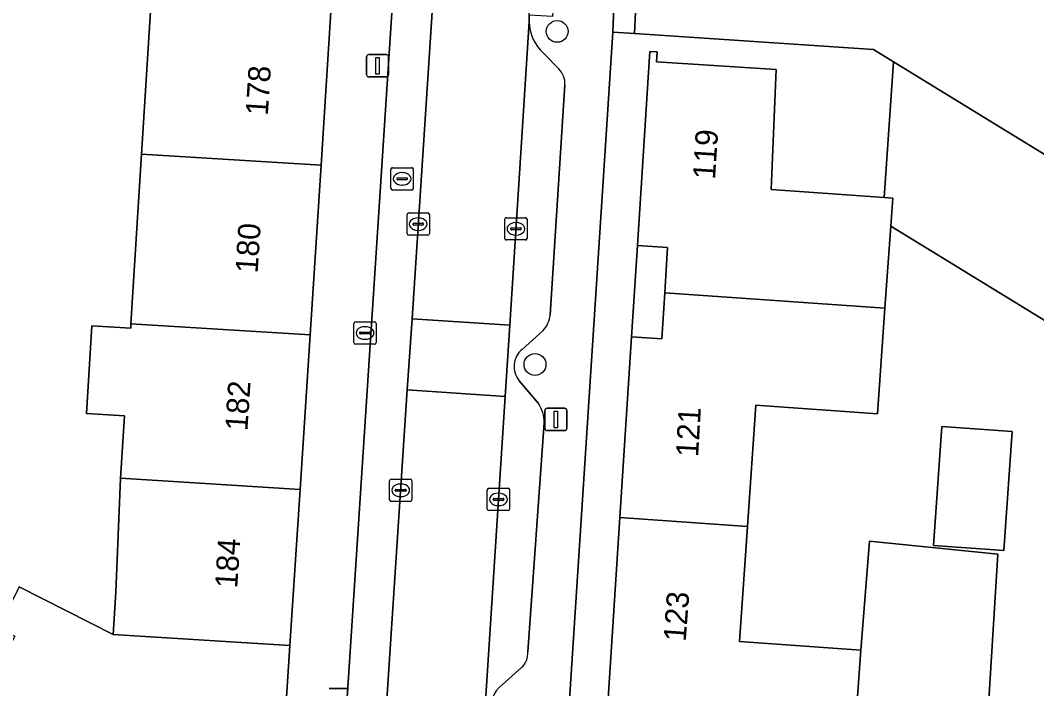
# Model space of a CAD drawing. Extents: x 160102 to 160934, y 382045 to 382923.
# Drawn here: x 160536.3 to 160581.82, y 382442.11 to 382472.04 of the extents above; entities that cross this region are included whole.
import ezdxf

# ---------------------------------------------------------------- set-up
doc = ezdxf.new("R2010")
doc.units = 0
for name, color, linetype in [('IMGEO_Boom', 7, 'Continuous'), ('IMGEO_Brandkraan', 7, 'Continuous'), ('IMGEO_Erf', 7, 'Continuous'), ('IMGEO_Kolk', 7, 'Continuous'), ('IMGEO_Lichtmast', 7, 'Continuous'), ('IMGEO_Pand', 7, 'Continuous'), ('IMGEO_Pand_nummerreeks', 7, 'Continuous'), ('IMGEO_Parkeervlak_open', 7, 'Continuous'), ('IMGEO_Rijbaan_lokaal_open', 7, 'Continuous'), ('IMGEO_Rioolput', 7, 'Continuous'), ('IMGEO_Voetpad_open', 7, 'Continuous')]:
    doc.layers.add(name, color=color, linetype=linetype)

msp = doc.modelspace()

# ---------------------------------------------------------------- linework, layer by layer
at = {"layer": 'IMGEO_Boom'}
for centre in [(160560.34, 382471.542), (160559.349, 382456.627)]:
    msp.add_circle(centre, 0.489, dxfattribs=at)
at = {"layer": 'IMGEO_Brandkraan'}
for p, q in [((160551.236, 382457.609), (160551.236, 382458.461)), ((160551.311, 382458.535), (160552.163, 382458.535)), ((160552.237, 382458.461), (160552.237, 382457.609)), ((160551.495, 382458.029), (160551.495, 382458.041)), ((160551.933, 382457.992), (160551.535, 382457.992)), ((160551.538, 382458.078), (160551.936, 382458.078)), ((160551.724, 382458.315), (160551.749, 382458.315)), ((160551.979, 382458.041), (160551.979, 382458.029)), ((160552.163, 382457.535), (160551.311, 382457.535)), ((160551.747, 382457.755), (160551.722, 382457.755))]:
    msp.add_line(p, q, dxfattribs=at)
for points in [[(160551.236, 382457.609), (160551.236, 382458.461)], [(160551.311, 382458.535), (160552.163, 382458.535)], [(160552.237, 382458.461), (160552.237, 382457.609)], [(160552.163, 382457.535), (160551.311, 382457.535)]]:
    msp.add_lwpolyline(points, dxfattribs=at)
for centre, radius, start, end in [((160551.313, 382458.459), 0.0765, 91.552, 178.448), ((160551.313, 382458.459), 0.0765, 91.552, 178.448), ((160552.161, 382458.459), 0.0765, 1.552, 88.448), ((160552.161, 382458.459), 0.0765, 1.552, 88.448), ((160551.535, 382458.038), 0.0403, 85.8775, 175.7526), ((160551.532, 382458.028), 0.0366, 178.938, 274.7102), ((160551.936, 382458.035), 0.043, 264.8664, 352.4533), ((160551.94, 382458.04), 0.0386, 1.7309, 96.639), ((160551.313, 382457.611), 0.0765, 181.552, 268.448), ((160551.313, 382457.611), 0.0765, 181.552, 268.448), ((160552.161, 382457.611), 0.0765, 271.552, 358.448), ((160552.161, 382457.611), 0.0765, 271.552, 358.448)]:
    msp.add_arc(centre, radius, start, end, dxfattribs=at)
for centre, major_axis, ratio, start_param, end_param in [((160551.723, 382458.035), (-0.387, 0.002), 0.722429, 4.712389, 7.853982), ((160551.748, 382458.035), (-0.39, 0.002), 0.717154, 1.570796, 4.712389)]:
    msp.add_ellipse(centre, major_axis=major_axis, ratio=ratio, start_param=start_param, end_param=end_param, dxfattribs=at)
at = {"layer": 'IMGEO_Erf'}
for points in [[(160536.252, 382446.67), (160540.453, 382444.536), (160540.571, 382446.429), (160540.791, 382451.531), (160540.964, 382454.325), (160539.262, 382454.431), (160539.507, 382458.36), (160541.242, 382458.252), (160541.254, 382458.447), (160541.727, 382466.049), (160542.185, 382473.398)], [(160562.623, 382441.664), (160563.149, 382449.777), (160563.674, 382457.867), (160563.934, 382461.949), (160564.495, 382470.645), (160564.825, 382470.624), (160564.797, 382470.185), (160570.156, 382469.84), (160569.93, 382464.454), (160574.978, 382464.098), (160575.406, 382470.174), (160574.502, 382470.728), (160563.803, 382471.454), (160562.832, 382471.504), (160558.716, 382408.042)], [(160609.795, 382441.666), (160575.28, 382462.823), (160575.021, 382459.145), (160574.688, 382454.416), (160569.245, 382454.799), (160568.863, 382449.374), (160568.5, 382444.219), (160573.941, 382443.836), (160574.329, 382448.711), (160580.077, 382448.126), (160577.211, 382401.721)]]:
    msp.add_lwpolyline(points, dxfattribs=at)
for points in [[(160563.934, 382461.949), (160563.674, 382457.867), (160565.022, 382457.78), (160565.157, 382459.841), (160565.289, 382461.863)], [(160577.198, 382448.514), (160577.573, 382453.846), (160580.723, 382453.624), (160580.348, 382448.292)]]:
    msp.add_lwpolyline(points, close=True, dxfattribs=at)
at = {"layer": 'IMGEO_Kolk'}
for p, q in [((160553.693, 382463.41), (160554.545, 382463.41)), ((160553.618, 382462.484), (160553.618, 382463.336)), ((160553.877, 382462.904), (160553.877, 382462.916)), ((160553.92, 382462.953), (160554.318, 382462.953)), ((160554.106, 382463.19), (160554.131, 382463.19)), ((160554.361, 382462.916), (160554.361, 382462.904)), ((160554.619, 382463.336), (160554.619, 382462.484)), ((160557.995, 382462.274), (160557.995, 382463.126)), ((160558.07, 382463.2), (160558.922, 382463.2)), ((160558.483, 382462.98), (160558.508, 382462.98)), ((160558.996, 382463.126), (160558.996, 382462.274)), ((160554.315, 382462.867), (160553.917, 382462.867)), ((160554.129, 382462.63), (160554.104, 382462.63)), ((160558.254, 382462.694), (160558.254, 382462.706)), ((160558.692, 382462.657), (160558.294, 382462.657)), ((160558.297, 382462.743), (160558.695, 382462.743)), ((160558.738, 382462.706), (160558.738, 382462.694)), ((160554.545, 382462.41), (160553.693, 382462.41)), ((160558.922, 382462.2), (160558.07, 382462.2)), ((160558.506, 382462.42), (160558.481, 382462.42)), ((160552.834, 382450.564), (160552.834, 382451.416)), ((160552.909, 382451.49), (160553.761, 382451.49)), ((160553.322, 382451.27), (160553.347, 382451.27)), ((160553.835, 382451.416), (160553.835, 382450.564)), ((160557.288, 382451.083), (160558.14, 382451.083)), ((160553.093, 382450.984), (160553.093, 382450.996)), ((160553.531, 382450.947), (160553.133, 382450.947)), ((160553.136, 382451.033), (160553.534, 382451.033)), ((160553.345, 382450.71), (160553.32, 382450.71)), ((160553.577, 382450.996), (160553.577, 382450.984)), ((160557.213, 382450.157), (160557.213, 382451.009)), ((160557.515, 382450.626), (160557.913, 382450.626)), ((160557.701, 382450.863), (160557.726, 382450.863)), ((160558.214, 382451.009), (160558.214, 382450.157)), ((160553.761, 382450.49), (160552.909, 382450.49)), ((160557.472, 382450.577), (160557.472, 382450.589)), ((160557.91, 382450.54), (160557.512, 382450.54)), ((160557.724, 382450.303), (160557.699, 382450.303)), ((160557.956, 382450.589), (160557.956, 382450.577)), ((160558.14, 382450.083), (160557.288, 382450.083))]:
    msp.add_line(p, q, dxfattribs=at)
for points in [[(160553.693, 382463.41), (160554.545, 382463.41)], [(160553.618, 382462.484), (160553.618, 382463.336)], [(160554.619, 382463.336), (160554.619, 382462.484)], [(160557.995, 382462.274), (160557.995, 382463.126)], [(160558.07, 382463.2), (160558.922, 382463.2)], [(160558.996, 382463.126), (160558.996, 382462.274)], [(160554.545, 382462.41), (160553.693, 382462.41)], [(160558.922, 382462.2), (160558.07, 382462.2)], [(160552.834, 382450.564), (160552.834, 382451.416)], [(160552.909, 382451.49), (160553.761, 382451.49)], [(160553.835, 382451.416), (160553.835, 382450.564)], [(160557.288, 382451.083), (160558.14, 382451.083)], [(160557.213, 382450.157), (160557.213, 382451.009)], [(160558.214, 382451.009), (160558.214, 382450.157)], [(160553.761, 382450.49), (160552.909, 382450.49)], [(160558.14, 382450.083), (160557.288, 382450.083)]]:
    msp.add_lwpolyline(points, dxfattribs=at)
for centre, radius, start, end in [((160553.695, 382463.334), 0.0765, 91.552, 178.448), ((160553.695, 382463.334), 0.0765, 91.552, 178.448), ((160554.543, 382463.334), 0.0765, 1.552, 88.448), ((160554.543, 382463.334), 0.0765, 1.552, 88.448), ((160553.917, 382462.913), 0.0403, 85.8775, 175.7526), ((160553.914, 382462.903), 0.0366, 178.938, 274.7102), ((160554.318, 382462.91), 0.043, 264.8664, 352.4533), ((160554.322, 382462.915), 0.0386, 1.7309, 96.639), ((160558.072, 382463.124), 0.0765, 91.552, 178.448), ((160558.072, 382463.124), 0.0765, 91.552, 178.448), ((160558.92, 382463.124), 0.0765, 1.552, 88.448), ((160558.92, 382463.124), 0.0765, 1.552, 88.448), ((160553.695, 382462.486), 0.0765, 181.552, 268.448), ((160553.695, 382462.486), 0.0765, 181.552, 268.448), ((160554.543, 382462.486), 0.0765, 271.552, 358.448), ((160554.543, 382462.486), 0.0765, 271.552, 358.448), ((160558.294, 382462.703), 0.0403, 85.8775, 175.7526), ((160558.291, 382462.693), 0.0366, 178.938, 274.7102), ((160558.695, 382462.7), 0.043, 264.8664, 352.4533), ((160558.699, 382462.705), 0.0386, 1.7309, 96.639), ((160558.072, 382462.276), 0.0765, 181.552, 268.448), ((160558.072, 382462.276), 0.0765, 181.552, 268.448), ((160558.92, 382462.276), 0.0765, 271.552, 358.448), ((160558.92, 382462.276), 0.0765, 271.552, 358.448), ((160552.911, 382451.414), 0.0765, 91.552, 178.448), ((160552.911, 382451.414), 0.0765, 91.552, 178.448), ((160553.759, 382451.414), 0.0765, 1.552, 88.448), ((160553.759, 382451.414), 0.0765, 1.552, 88.448), ((160557.29, 382451.007), 0.0765, 91.552, 178.448), ((160557.29, 382451.007), 0.0765, 91.552, 178.448), ((160558.138, 382451.007), 0.0765, 1.552, 88.448), ((160558.138, 382451.007), 0.0765, 1.552, 88.448), ((160553.133, 382450.993), 0.0403, 85.8775, 175.7526), ((160553.13, 382450.983), 0.0366, 178.938, 274.7102), ((160553.534, 382450.99), 0.043, 264.8664, 352.4533), ((160553.538, 382450.995), 0.0386, 1.7309, 96.639), ((160557.512, 382450.586), 0.0403, 85.8775, 175.7526), ((160557.917, 382450.588), 0.0386, 1.7309, 96.639), ((160552.911, 382450.566), 0.0765, 181.552, 268.448), ((160552.911, 382450.566), 0.0765, 181.552, 268.448), ((160553.759, 382450.566), 0.0765, 271.552, 358.448), ((160553.759, 382450.566), 0.0765, 271.552, 358.448), ((160557.29, 382450.159), 0.0765, 181.552, 268.448), ((160557.29, 382450.159), 0.0765, 181.552, 268.448), ((160557.509, 382450.576), 0.0366, 178.938, 274.7102), ((160557.913, 382450.583), 0.043, 264.8664, 352.4533), ((160558.138, 382450.159), 0.0765, 271.552, 358.448), ((160558.138, 382450.159), 0.0765, 271.552, 358.448)]:
    msp.add_arc(centre, radius, start, end, dxfattribs=at)
for centre, major_axis, ratio, start_param, end_param in [((160554.105, 382462.91), (-0.387, 0.002), 0.722429, 4.712389, 7.853982), ((160554.13, 382462.91), (-0.39, 0.002), 0.717154, 1.570796, 4.712389), ((160558.482, 382462.7), (-0.387, 0.002), 0.722429, 4.712389, 7.853982), ((160558.507, 382462.7), (-0.39, 0.002), 0.717154, 1.570796, 4.712389), ((160553.321, 382450.99), (-0.387, 0.002), 0.722429, 4.712389, 7.853982), ((160553.346, 382450.99), (-0.39, 0.002), 0.717154, 1.570796, 4.712389), ((160557.7, 382450.583), (-0.387, 0.002), 0.722429, 4.712389, 7.853982), ((160557.725, 382450.583), (-0.39, 0.002), 0.717154, 1.570796, 4.712389)]:
    msp.add_ellipse(centre, major_axis=major_axis, ratio=ratio, start_param=start_param, end_param=end_param, dxfattribs=at)
at = {"layer": 'IMGEO_Lichtmast'}
for p, q in [((160551.805, 382469.601), (160551.805, 382470.401)), ((160551.805, 382470.401), (160551.805, 382469.601)), ((160551.905, 382470.501), (160552.695, 382470.501)), ((160552.695, 382470.501), (160551.905, 382470.501)), ((160552.795, 382470.401), (160552.795, 382469.601)), ((160552.795, 382469.601), (160552.795, 382470.401)), ((160552.695, 382469.501), (160551.905, 382469.501)), ((160551.905, 382469.501), (160552.695, 382469.501)), ((160559.788, 382453.762), (160559.788, 382454.562)), ((160559.788, 382454.562), (160559.788, 382453.762)), ((160559.888, 382454.662), (160560.678, 382454.662)), ((160560.678, 382454.662), (160559.888, 382454.662)), ((160560.778, 382454.562), (160560.778, 382453.762)), ((160560.778, 382453.762), (160560.778, 382454.562)), ((160560.678, 382453.662), (160559.888, 382453.662)), ((160559.888, 382453.662), (160560.678, 382453.662)), ((160550.133, 382442.108), (160550.923, 382442.108)), ((160550.923, 382442.108), (160550.133, 382442.108))]:
    msp.add_line(p, q, dxfattribs=at)
for points in [[(160552.225, 382470.376), (160552.375, 382470.376), (160552.375, 382469.626), (160552.225, 382469.626), (160552.225, 382470.376)], [(160560.208, 382454.537), (160560.358, 382454.537), (160560.358, 382453.787), (160560.208, 382453.787), (160560.208, 382454.537)]]:
    msp.add_lwpolyline(points, dxfattribs=at)
for centre, start, end in [((160551.905, 382470.401), 90, 180), ((160551.905, 382470.401), 90, 180), ((160552.695, 382470.401), 0, 90), ((160552.695, 382470.401), 360, 90), ((160551.905, 382469.601), 180, 270), ((160551.905, 382469.601), 180, 270), ((160552.695, 382469.601), 270, 0), ((160552.695, 382469.601), 270, 0), ((160559.888, 382454.562), 90, 180), ((160559.888, 382454.562), 90, 180), ((160560.678, 382454.562), 0, 90), ((160560.678, 382454.562), 360, 90), ((160559.888, 382453.762), 180, 270), ((160559.888, 382453.762), 180, 270), ((160560.678, 382453.762), 270, 0), ((160560.678, 382453.762), 270, 0)]:
    msp.add_arc(centre, 0.1, start, end, dxfattribs=at)
at = {"layer": 'IMGEO_Pand'}
for points in [[(160541.727, 382466.049), (160549.766, 382465.549), (160550.242, 382472.897), (160542.185, 382473.398)], [(160574.978, 382464.098), (160569.93, 382464.454), (160570.156, 382469.84), (160564.797, 382470.185), (160564.825, 382470.624), (160564.495, 382470.645), (160563.934, 382461.949), (160565.289, 382461.863), (160565.157, 382459.841), (160575.021, 382459.145), (160575.28, 382462.823), (160575.368, 382464.071)], [(160575.406, 382470.174), (160574.978, 382464.098), (160575.368, 382464.071), (160575.28, 382462.823), (160609.795, 382441.666), (160607.091, 382437.255), (160613.991, 382433.026), (160618.664, 382440.649), (160620.004, 382442.836)], [(160541.727, 382466.049), (160541.254, 382458.447), (160549.274, 382457.948), (160549.766, 382465.549)], [(160568.863, 382449.374), (160569.245, 382454.799), (160574.688, 382454.416), (160575.021, 382459.145), (160565.157, 382459.841), (160565.022, 382457.78), (160563.674, 382457.867), (160563.149, 382449.777)], [(160548.825, 382451.031), (160549.274, 382457.948), (160541.254, 382458.447), (160541.242, 382458.252), (160539.507, 382458.36), (160539.262, 382454.431), (160540.964, 382454.325), (160540.791, 382451.531)], [(160577.198, 382448.514), (160580.348, 382448.292), (160580.723, 382453.624), (160577.573, 382453.846)], [(160548.825, 382451.031), (160540.791, 382451.531), (160540.571, 382446.429), (160540.453, 382444.536), (160548.373, 382444.043)], [(160563.846, 382439.522), (160573.589, 382438.835), (160573.941, 382443.836), (160568.5, 382444.219), (160568.863, 382449.374), (160563.149, 382449.777), (160562.623, 382441.664), (160563.982, 382441.576)], [(160548.373, 382444.043), (160540.453, 382444.536), (160536.252, 382446.67), (160535.32, 382444.837), (160536.053, 382444.464), (160534.319, 382441.052), (160540.055, 382438.138), (160540.026, 382437.641), (160542.934, 382437.43), (160547.924, 382437.119)]]:
    msp.add_lwpolyline(points, close=True, dxfattribs=at)
at = {"layer": 'IMGEO_Parkeervlak_open'}
for points in [[(160551.224, 382418.877), (160553.631, 382455.483), (160553.841, 382458.676), (160554.744, 382472.411), (160556.559, 382500), (160556.719, 382502.436)], [(160556.039, 382501.065), (160555.032, 382500.223), (160554.838, 382500), (160554.707, 382499.509), (160552.954, 382472.613), (160549.433, 382418.593), (160549.277, 382417.249), (160549.131, 382416.166)], [(160559.093, 382471.97), (160558.217, 382458.388), (160558.011, 382455.195), (160555.279, 382412.858)], [(160560.41, 382469.861), (160559.727, 382470.572)], [(160560.028, 382458.849), (160560.691, 382469.155)], [(160558.768, 382457.299), (160559.71, 382458.146)], [(160559.503, 382454.876), (160558.645, 382455.9)], [(160559.033, 382443.755), (160559.764, 382454.024)], [(160557.746, 382442.155), (160558.749, 382443.049)]]:
    msp.add_lwpolyline(points, dxfattribs=at)
for centre, radius, start, end in [((160560.954, 382471.971), 1.861, 180.043, 228.7461), ((160559.786, 382469.204), 0.906, 356.9217, 46.485), ((160558.9, 382458.936), 1.131, 315.7186, 355.6024), ((160559.4, 382456.539), 0.989, 129.7315, 220.2195), ((160558.233, 382454.021), 1.531, 0.1089, 33.9548), ((160558.035, 382443.746), 0.998, 315.6714, 0.5021), ((160558.425, 382441.414), 1.006, 132.4991, 221.9096)]:
    msp.add_arc(centre, radius, start, end, dxfattribs=at)
at = {"layer": 'IMGEO_Rijbaan_lokaal_open'}
for points in [[(160553.841, 382458.676), (160558.217, 382458.388), (160559.093, 382471.97), (160559.092, 382472.271), (160559.55, 382479.308), (160560.932, 382500), (160561.099, 382502.496), (160561.16, 382503.138), (160556.747, 382503.435), (160556.719, 382502.436), (160556.559, 382500), (160554.744, 382472.411)], [(160553.841, 382458.676), (160553.631, 382455.483), (160558.011, 382455.195), (160558.217, 382458.388)], [(160580.077, 382448.126), (160574.329, 382448.711), (160573.941, 382443.836), (160573.589, 382438.835), (160573.238, 382433.856), (160571.729, 382407.102), (160563.732, 382407.708), (160559.249, 382407.996), (160558.887, 382402.35), (160562.694, 382402.095), (160565.545, 382401.922), (160571.251, 382398.569), (160574.304, 382396.803), (160577.211, 382401.721)]]:
    msp.add_lwpolyline(points, close=True, dxfattribs=at)
for points in [[(160582.32, 382473.223), (160578.163, 382475.744), (160574.77, 382477.068), (160571.993, 382478.151), (160571.876, 382475.435), (160569.736, 382475.561), (160564.014, 382475.897), (160563.803, 382471.454), (160574.502, 382470.728), (160575.406, 382470.174), (160620.004, 382442.836)], [(160550.307, 382413.134), (160555.279, 382412.858), (160558.011, 382455.195), (160553.631, 382455.483), (160551.224, 382418.877)]]:
    msp.add_lwpolyline(points, dxfattribs=at)
at = {"layer": 'IMGEO_Rioolput'}
for p, q in [((160552.899, 382464.513), (160552.899, 382465.365)), ((160552.974, 382465.439), (160553.826, 382465.439)), ((160553.387, 382465.219), (160553.412, 382465.219)), ((160553.9, 382465.365), (160553.9, 382464.513)), ((160553.158, 382464.933), (160553.158, 382464.945)), ((160553.596, 382464.896), (160553.198, 382464.896)), ((160553.201, 382464.982), (160553.599, 382464.982)), ((160553.642, 382464.945), (160553.642, 382464.933)), ((160553.826, 382464.439), (160552.974, 382464.439)), ((160553.41, 382464.659), (160553.385, 382464.659))]:
    msp.add_line(p, q, dxfattribs=at)
for points in [[(160552.899, 382464.513), (160552.899, 382465.365)], [(160552.974, 382465.439), (160553.826, 382465.439)], [(160553.9, 382465.365), (160553.9, 382464.513)], [(160553.826, 382464.439), (160552.974, 382464.439)]]:
    msp.add_lwpolyline(points, dxfattribs=at)
for centre, radius, start, end in [((160552.976, 382465.363), 0.0765, 91.552, 178.448), ((160552.976, 382465.363), 0.0765, 91.552, 178.448), ((160553.824, 382465.363), 0.0765, 1.552, 88.448), ((160553.824, 382465.363), 0.0765, 1.552, 88.448), ((160553.198, 382464.942), 0.0403, 85.8775, 175.7526), ((160553.195, 382464.932), 0.0366, 178.938, 274.7102), ((160553.599, 382464.939), 0.043, 264.8664, 352.4533), ((160553.603, 382464.944), 0.0386, 1.7309, 96.639), ((160552.976, 382464.515), 0.0765, 181.552, 268.448), ((160552.976, 382464.515), 0.0765, 181.552, 268.448), ((160553.824, 382464.515), 0.0765, 271.552, 358.448), ((160553.824, 382464.515), 0.0765, 271.552, 358.448)]:
    msp.add_arc(centre, radius, start, end, dxfattribs=at)
for centre, major_axis, ratio, start_param, end_param in [((160553.386, 382464.939), (-0.387, 0.002), 0.722429, 4.712389, 7.853982), ((160553.411, 382464.939), (-0.39, 0.002), 0.717154, 1.570796, 4.712389)]:
    msp.add_ellipse(centre, major_axis=major_axis, ratio=ratio, start_param=start_param, end_param=end_param, dxfattribs=at)
at = {"layer": 'IMGEO_Voetpad_open'}
for points in [[(160552.545, 382508.49), (160552.091, 382501.5), (160551.994, 382500), (160551.645, 382494.629), (160551.581, 382493.562), (160551.127, 382486.559), (160550.693, 382479.851), (160550.242, 382472.897), (160549.766, 382465.549), (160549.274, 382457.948), (160548.825, 382451.031), (160548.373, 382444.043), (160547.924, 382437.119), (160547.857, 382436.093), (160547.42, 382429.344), (160546.912, 382421.5), (160546.455, 382414.446), (160545.873, 382405.467)], [(160558.887, 382402.35), (160559.249, 382407.996), (160558.716, 382408.042), (160562.832, 382471.504), (160563.138, 382478.974), (160564.171, 382478.904), (160564.791, 382489.095), (160565.01, 382492.688), (160565.455, 382500), (160565.683, 382503.748), (160561.879, 382503.99), (160561.16, 382503.138), (160561.099, 382502.496), (160563.447, 382502.388), (160563.299, 382500), (160562.008, 382479.189), (160560.589, 382479.258), (160560.13, 382472.203), (160559.092, 382472.271), (160559.093, 382471.97)], [(160549.131, 382416.166), (160549.277, 382417.249), (160549.433, 382418.593), (160552.954, 382472.613), (160554.707, 382499.509), (160554.838, 382500), (160555.032, 382500.223), (160556.039, 382501.065)], [(160559.727, 382470.572), (160560.41, 382469.861)], [(160560.691, 382469.155), (160560.028, 382458.849)], [(160559.71, 382458.146), (160558.768, 382457.299)], [(160558.645, 382455.9), (160559.503, 382454.876)], [(160559.764, 382454.024), (160559.033, 382443.755)], [(160558.749, 382443.049), (160557.746, 382442.155)]]:
    msp.add_lwpolyline(points, dxfattribs=at)
msp.add_lwpolyline([(160563.803, 382471.454), (160564.014, 382475.897), (160564.171, 382478.904), (160563.138, 382478.974), (160562.832, 382471.504)], close=True, dxfattribs=at)
for centre, radius, start, end in [((160560.954, 382471.971), 1.861, 180.043, 228.7461), ((160559.786, 382469.204), 0.906, 356.9217, 46.485), ((160558.9, 382458.936), 1.131, 315.7186, 355.6024), ((160559.4, 382456.539), 0.989, 129.7315, 220.2195), ((160558.233, 382454.021), 1.531, 0.1089, 33.9548), ((160558.035, 382443.746), 0.998, 315.6714, 0.5021), ((160558.425, 382441.414), 1.006, 132.4991, 221.9096)]:
    msp.add_arc(centre, radius, start, end, dxfattribs=at)

# ---------------------------------------------------------------- texts
at = {"layer": 'IMGEO_Pand_nummerreeks'}
for s, rotation, p in [('178', 86.2929, (160547.383, 382467.751)), ('119', 86.3088, (160567.41, 382464.893)), ('180', 86.2929, (160546.926, 382460.695)), ('182', 86.2929, (160546.469, 382453.634)), ('121', 86.7759, (160566.654, 382452.463)), ('184', 86.2932, (160546.013, 382446.581)), ('123', 85.8029, (160566.098, 382444.195))]:
    msp.add_text(s, height=1, rotation=rotation, dxfattribs=at).set_placement(p)

doc.saveas('drawing.dxf')
